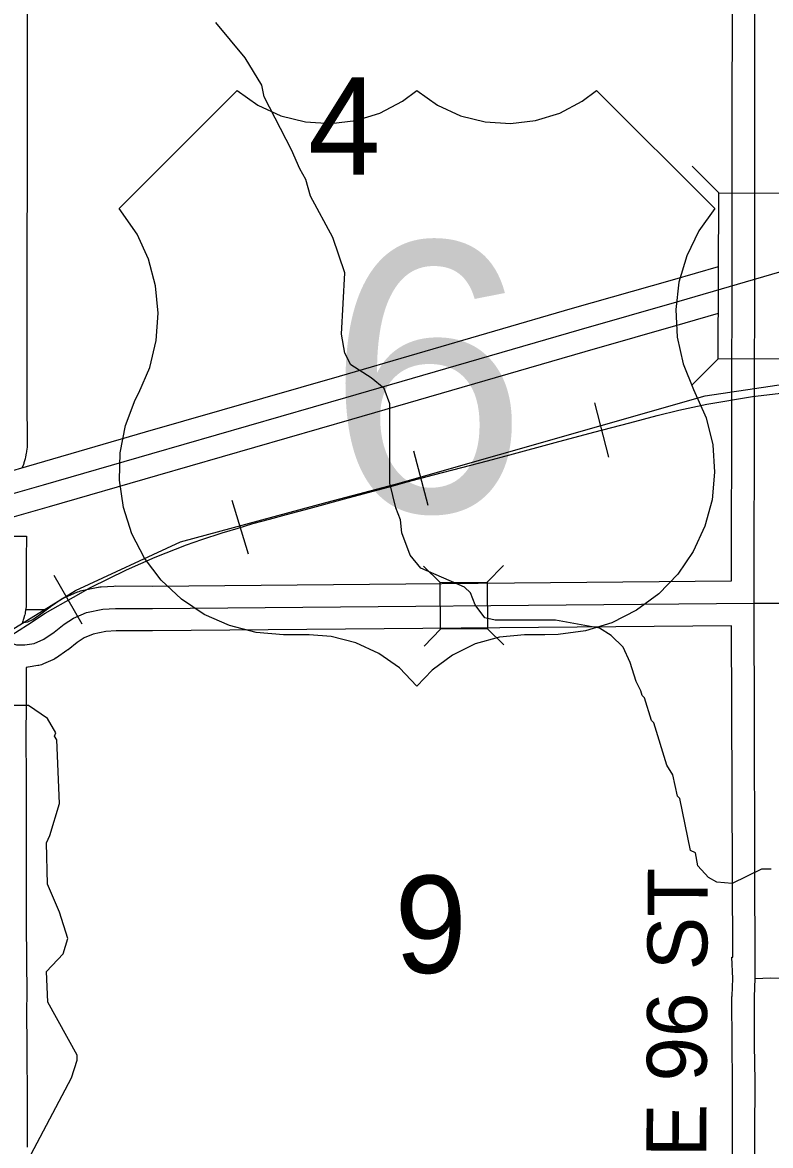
# Model space of a CAD drawing. Extents: x -1403959 to 81668, y -1400582 to 11018.
# Drawn here: x 8164.2 to 8260.8, y 8745.8 to 8890.9 of the extents above; entities that cross this region are included whole.
import ezdxf

# ---------------------------------------------------------------- set-up
doc = ezdxf.new("R2010")
doc.units = 0
for name, color, linetype in [('tdCiAirportTxt', 7, 'Continuous'), ('tdCiCityCartoShort', 7, 'Continuous'), ('tdCiCityStreetTxt', 7, 'Continuous'), ('tdCiCoBndryTxt', 7, 'Continuous'), ('tdCiSecText', 7, 'Continuous'), ('tdCiSectLine', 7, 'Continuous'), ('tdCoCityStreetMajor', 7, 'Continuous'), ('tdCoSecRteBand', 7, 'Continuous'), ('tdCoSectLinePart', 7, 'Continuous'), ('tdCoSectNmbr', 7, 'Continuous'), ('tdCoSurfAsphaltUnbanded', 7, 'Continuous'), ('tdCoSurfBitum', 7, 'Continuous')]:
    doc.layers.add(name, color=color, linetype=linetype)

msp = doc.modelspace()

# ---------------------------------------------------------------- linework, layer by layer
at = {"layer": 'tdCiAirportTxt'}
for points in [[(8074.05, 8810.34), (8077.34, 8811.02), (8091.83, 8814.07), (8095.21, 8814.82), (8107.42, 8817.5), (8114.29, 8819.21), (8123.44, 8821.62), (8136.62, 8825.41), (8152.5, 8830.06), (8160.92, 8832.49), (8166.03, 8833.96), (8180.05, 8838.02), (8205.1, 8845.25), (8235.24, 8854), (8248.16, 8857.7), (8254.08, 8859.42)], [(8078.32, 8805.3), (8078.52, 8805.34), (8093.06, 8808.39), (8096.46, 8809.15), (8108.74, 8811.85), (8115.74, 8813.58), (8124.98, 8816.03), (8138.24, 8819.84), (8154.13, 8824.48), (8162.53, 8826.91), (8167.64, 8828.38), (8181.66, 8832.44), (8206.71, 8839.67), (8236.85, 8848.43), (8249.77, 8852.12), (8254.07, 8853.37)]]:
    msp.add_lwpolyline(points, dxfattribs=at)
at = {"layer": 'tdCiCityCartoShort'}
msp.add_lwpolyline([(8263, 8858.97), (8248.96, 8854.88), (8236.04, 8851.19), (8205.9, 8842.43), (8180.85, 8835.2), (8166.83, 8831.14), (8161.72, 8829.67), (8153.31, 8827.24), (8137.43, 8822.59), (8124.21, 8818.8), (8115.01, 8816.37), (8108.07, 8814.64), (8095.83, 8811.96), (8092.44, 8811.2), (8077.92, 8808.15), (8077.73, 8808.11)], dxfattribs=at)
at = {"layer": 'tdCiCityStreetTxt'}
for p, q in [((8254.11, 8868.91), (8250.67, 8872.37)), ((8254.05, 8847.47), (8254.11, 8868.91)), ((8254.11, 8868.91), (8263.85, 8868.89)), ((8254.05, 8847.47), (8250.59, 8844.03)), ((8263.8, 8847.44), (8254.05, 8847.47))]:
    msp.add_line(p, q, dxfattribs=at)
at = {"layer": 'tdCiCoBndryTxt'}
for points in [[(8258.8, 8739.76), (8258.78, 8747.26), (8258.8, 8754.19), (8258.74, 8758.79), (8258.73, 8765.03), (8258.84, 8767.39), (8258.68, 8815.91), (8258.73, 8842.44), (8258.76, 8857.75), (8258.77, 8914.69)], [(8162.3, 8810.88), (8163.39, 8810.54), (8164.47, 8810.51), (8165.69, 8810.7), (8166.91, 8811.24), (8168.27, 8812.16), (8169.54, 8813.17), (8170.76, 8813.98), (8172.42, 8814.69), (8174.53, 8815.12), (8176.17, 8815.23), (8180.96, 8815.22), (8258.68, 8815.91), (8282.9, 8815.89)], [(8258.84, 8767.39), (8260.81, 8767.48), (8290.7, 8767.45), (8356.12, 8767.41), (8370.48, 8767.51), (8389.84, 8767.65), (8396.61, 8767.7), (8410.01, 8767.77), (8428.11, 8767.8)]]:
    msp.add_lwpolyline(points, dxfattribs=at)
at = {"layer": 'tdCiSecText'}
for points in [[(8215.97, 8820.7), (8218.13, 8818.58), (8224.18, 8818.63)], [(8226.3, 8820.79), (8224.18, 8818.63), (8224.24, 8812.58)], [(8216.06, 8810.37), (8218.18, 8812.53), (8218.13, 8818.58)], [(8226.35, 8810.51), (8224.24, 8812.58), (8218.18, 8812.53)]]:
    msp.add_lwpolyline(points, dxfattribs=at)
at = {"layer": 'tdCiSectLine'}
for points in [[(8164.82, 8914.03), (8164.77, 8870.07), (8164.77, 8870.06), (8164.73, 8862.69), (8164.74, 8842.42), (8164.77, 8836.38), (8164.77, 8836.36), (8164.76, 8836.17), (8164.75, 8836.04), (8164.7, 8835.53), (8164.69, 8835.47), (8164.66, 8835.29), (8164.56, 8834.79), (8164.56, 8834.78), (8164.52, 8834.6), (8164.5, 8834.55), (8164.36, 8834.05), (8164.32, 8833.93), (8164.28, 8833.82), (8164.1, 8833.34)], [(8164.29, 8813.42), (8164.87, 8813.51), (8165.5, 8813.79), (8166.55, 8814.51), (8167.75, 8815.45), (8167.78, 8815.47), (8167.93, 8815.58), (8167.93, 8815.58), (8169.15, 8816.4), (8169.31, 8816.49), (8169.48, 8816.58), (8169.63, 8816.65), (8171.28, 8817.36), (8171.31, 8817.37), (8171.48, 8817.43), (8171.67, 8817.49), (8171.83, 8817.53), (8173.95, 8817.96), (8173.97, 8817.97), (8174.15, 8818), (8174.34, 8818.02), (8175.98, 8818.12), (8175.98, 8818.12), (8176.17, 8818.13), (8176.18, 8818.13), (8180.95, 8818.12), (8255.76, 8818.79), (8255.76, 8818.81), (8255.78, 8818.81), (8255.78, 8818.82), (8255.78, 8818.82), (8255.82, 8842.45), (8255.82, 8842.45), (8255.86, 8857.75), (8255.87, 8913.99)], [(8158.87, 8824.57), (8164.67, 8824.54), (8164.65, 8821.64), (8164.62, 8815.77), (8164.63, 8815.64), (8164.63, 8815.61), (8164.62, 8815.42), (8164.6, 8815.23), (8164.6, 8815.2), (8164.53, 8814.73), (8164.5, 8814.58), (8164.46, 8814.39), (8164.43, 8814.29), (8164.29, 8813.84), (8164.27, 8813.76), (8164.2, 8813.58), (8164.19, 8813.55), (8164.13, 8813.42), (8164.29, 8813.42)], [(8255.9, 8739.76), (8255.88, 8747.25), (8255.88, 8747.26), (8255.88, 8747.27), (8255.9, 8754.18), (8255.84, 8758.75), (8255.84, 8758.78), (8255.82, 8765.02), (8255.82, 8765.03), (8255.83, 8765.17), (8255.94, 8767.4), (8255.81, 8770.16), (8255.93, 8770.16), (8255.78, 8812.99), (8180.98, 8812.32), (8180.96, 8812.32), (8180.95, 8812.32), (8176.26, 8812.33), (8174.92, 8812.24), (8173.29, 8811.9), (8172.15, 8811.42), (8171.25, 8810.82), (8170.06, 8809.88), (8170.04, 8809.86), (8169.9, 8809.77), (8168.55, 8808.84), (8168.53, 8808.83), (8168.36, 8808.73), (8168.2, 8808.64), (8168.09, 8808.59), (8166.87, 8808.05), (8166.8, 8808.02), (8166.63, 8807.95), (8166.45, 8807.9), (8166.26, 8807.85), (8166.14, 8807.83), (8164.92, 8807.64), (8164.85, 8807.63), (8164.66, 8807.61), (8164.65, 8807.61), (8164.62, 8802.35), (8164.62, 8802.34), (8164.6, 8799.27), (8164.64, 8792.57), (8164.66, 8789.94), (8164.66, 8789.92), (8164.66, 8789.91), (8164.64, 8783.79), (8164.66, 8782.42), (8164.66, 8782.38), (8164.66, 8782.37), (8164.64, 8774.06), (8164.69, 8770.29), (8164.69, 8770.27), (8164.7, 8768.34), (8164.72, 8766.84), (8164.72, 8766.81), (8164.72, 8766.8), (8164.7, 8761.88), (8164.72, 8759.89), (8164.72, 8759.86), (8164.72, 8757.15), (8164.77, 8752.76), (8164.77, 8752.73), (8164.77, 8752.72), (8164.75, 8745.6)]]:
    msp.add_lwpolyline(points, dxfattribs=at)
at = {"layer": 'tdCoCityStreetMajor'}
msp.add_lwpolyline([(8164.62, 8815.08), (8167.32, 8815.1)], dxfattribs=at)
at = {"layer": 'tdCoSecRteBand'}
for p, q in [((8239.93, 8834.75), (8238.1, 8841.77)), ((8216.58, 8828.53), (8214.71, 8835.54)), ((8193.38, 8822.22), (8191.25, 8829.15)), ((8171.89, 8813.17), (8168.28, 8819.46))]:
    msp.add_line(p, q, dxfattribs=at)
for points in [[(7976.02, 8672.38), (8012.3, 8693.26), (8033.03, 8705.23), (8040.19, 8710.74), (8051.46, 8720.55), (8067.91, 8734.95), (8078.73, 8742.77), (8101.42, 8761.16), (8107.21, 8765.6), (8124.57, 8780.62), (8161.58, 8811.72), (8171.03, 8817.55), (8184.6, 8823.85), (8203.52, 8828.95), (8212.37, 8831.27), (8252.34, 8842.69), (8267.15, 8844.87)], [(8162.65, 8811.72), (8164.81, 8813.12), (8167.11, 8814.61), (8170.76, 8816.7), (8172.96, 8817.92), (8177.6, 8820.21), (8181.31, 8821.85), (8185.37, 8823.42), (8187.35, 8824.14), (8189.95, 8824.98), (8192.02, 8825.6), (8193.92, 8826.18), (8196.08, 8826.74), (8198.28, 8827.36), (8201.21, 8828.13), (8205.76, 8829.38), (8211.23, 8830.85), (8212.07, 8831.07), (8213.87, 8831.56), (8217.27, 8832.47), (8220.91, 8833.42), (8224.22, 8834.29), (8227.11, 8835.06), (8232.98, 8836.66), (8237.97, 8837.98), (8242.64, 8839.2), (8246.17, 8840.17), (8248.97, 8840.84), (8252.59, 8841.62), (8258.48, 8842.6), (8263.25, 8843.17)], [(8162.65, 8811.72), (8164.81, 8813.12), (8167.11, 8814.61), (8170.76, 8816.7), (8172.96, 8817.92), (8177.6, 8820.21), (8181.31, 8821.85), (8185.37, 8823.42), (8187.35, 8824.14), (8189.95, 8824.98), (8192.02, 8825.6), (8193.92, 8826.18), (8196.08, 8826.74), (8198.28, 8827.36), (8201.21, 8828.13), (8205.76, 8829.38), (8211.23, 8830.85), (8212.07, 8831.07), (8213.87, 8831.56), (8217.27, 8832.47), (8220.91, 8833.42), (8224.22, 8834.29), (8227.11, 8835.06), (8232.98, 8836.66), (8237.97, 8837.98), (8242.64, 8839.2), (8246.17, 8840.17), (8248.97, 8840.84), (8252.59, 8841.62), (8258.48, 8842.6), (8263.25, 8843.17)]]:
    msp.add_lwpolyline(points, dxfattribs=at)
at = {"layer": 'tdCoSurfAsphaltUnbanded'}
msp.add_lwpolyline([(8176.65, 8866.89), (8191.91, 8882.14), (8194.58, 8880.26), (8197.55, 8878.89), (8200.72, 8878.09), (8203.98, 8877.88), (8207.23, 8878.26), (8210.35, 8879.23), (8213.25, 8880.75), (8215.13, 8882.14), (8217.8, 8880.26), (8220.77, 8878.89), (8223.94, 8878.09), (8227.2, 8877.88), (8230.45, 8878.26), (8233.57, 8879.23), (8236.47, 8880.75), (8238.34, 8882.14), (8253.6, 8866.89), (8251.53, 8863.99), (8249.97, 8860.79), (8248.97, 8857.38), (8248.55, 8853.84), (8248.73, 8850.29), (8249.5, 8846.81), (8250.84, 8843.51), (8252.48, 8839.83), (8253.33, 8836.37), (8253.58, 8832.82), (8253.25, 8829.27), (8252.32, 8825.84), (8250.83, 8822.6), (8248.83, 8819.66), (8246.36, 8817.1), (8243.5, 8814.98), (8240.32, 8813.38), (8236.92, 8812.32), (8233.39, 8811.85), (8231.63, 8811.83), (8229.04, 8811.83), (8225.79, 8811.53), (8222.64, 8810.64), (8219.71, 8809.2), (8217.08, 8807.25), (8215.13, 8805.19), (8212.85, 8807.54), (8210.18, 8809.42), (8207.21, 8810.79), (8204.04, 8811.6), (8201.21, 8811.83), (8197.9, 8811.83), (8194.35, 8812.13), (8190.9, 8813.01), (8187.65, 8814.46), (8184.69, 8816.44), (8182.1, 8818.88), (8179.95, 8821.72), (8178.31, 8824.87), (8177.22, 8828.26), (8176.71, 8831.79), (8176.79, 8835.34), (8177.47, 8838.84), (8178.72, 8842.17), (8179.19, 8843.09), (8180.6, 8846.36), (8181.45, 8849.82), (8181.71, 8853.37), (8181.37, 8856.91), (8180.45, 8860.35), (8178.96, 8863.58)], close=True, dxfattribs=at)
at = {"layer": 'tdCoSurfBitum'}
for points in [[(8260.87, 8781.53), (8259.65, 8781.53), (8255.83, 8779.7), (8253.85, 8779.85), (8252.78, 8780.46), (8251.4, 8781.98), (8251.09, 8783.66), (8250.48, 8783.97), (8249.1, 8790.68), (8248.79, 8790.99), (8248.18, 8793.74), (8247.42, 8794.96), (8245.73, 8800.45), (8245.42, 8800.76), (8244.51, 8803.66), (8244.2, 8803.96), (8244.05, 8804.57), (8243.43, 8805.79), (8242.67, 8808.23), (8241.75, 8810.22), (8240.22, 8811.74), (8238.69, 8812.66), (8233.04, 8813.72), (8225.25, 8813.72), (8223.88, 8814.02), (8222.65, 8815.7), (8222.04, 8817.22), (8221.28, 8817.99), (8215.62, 8820.43), (8214.25, 8822.1), (8213.18, 8825), (8213.02, 8826.68), (8212.41, 8828.21), (8211.64, 8831.41), (8211.63, 8841.64), (8210.87, 8843.63), (8209.19, 8845), (8206.59, 8846.68), (8205.82, 8848.2), (8205.36, 8850.65), (8205.81, 8858.59), (8204.28, 8863.16), (8201.37, 8868.51), (8200.76, 8870.64), (8199.99, 8872.02), (8198.92, 8874.46), (8195.4, 8881.32), (8195.1, 8882.85), (8192.95, 8886.36), (8189.13, 8890.94)], [(8163.63, 8741.6), (8170.49, 8754.58), (8171.25, 8756.88), (8171.25, 8757.49), (8167.43, 8764.35), (8167.27, 8768.32), (8169.41, 8770.61), (8170.02, 8772.6), (8168.94, 8775.96), (8167.41, 8779.62), (8167.25, 8784.96), (8167.71, 8785.88), (8168.93, 8790), (8168.61, 8798.25), (8168.31, 8798.71), (8168.46, 8799.16), (8167.39, 8801), (8164.94, 8802.67), (8158.07, 8802.67), (8156.24, 8803.28)]]:
    msp.add_lwpolyline(points, dxfattribs=at)

# ---------------------------------------------------------------- texts
at = {"layer": 'tdCoSectLinePart'}
for s, rotation, p in [('4', 0.0031, (8201.06, 8871.28)), ('9', 0.0032, (8212.23, 8768.13))]:
    msp.add_text(s, height=12.57, rotation=rotation, dxfattribs=at).set_placement(p)
at = {"layer": 'tdCoSectNmbr'}
msp.add_text('NE 96 ST', height=7.738, rotation=89.7015, dxfattribs=at).set_placement((8252.46, 8736.83))
at = {"layer": 'tdCoSurfAsphaltUnbanded'}
msp.add_text('6', height=34.82, dxfattribs=at).set_placement((8203.53, 8827.73))

doc.saveas('drawing.dxf')
